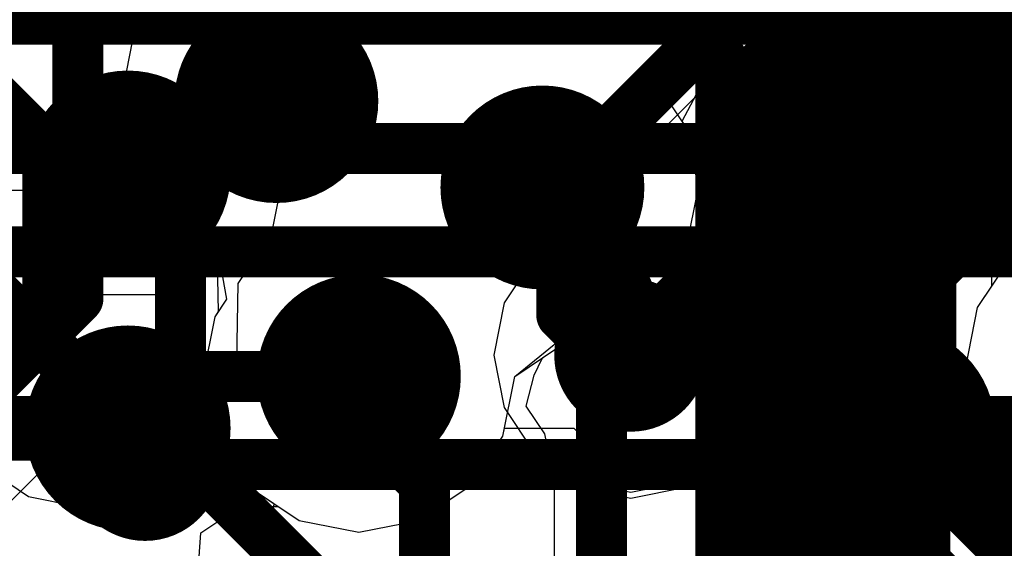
# Model space of a CAD drawing. Header units: millimetres. Extents: x -2 to 68, y -2 to 27.4.
# Tile 309 of 594: x 36.4 to 38.3, y 9.8 to 10.8. Entities that reach past the tile are written whole.
import ezdxf

# ---------------------------------------------------------------- set-up
doc = ezdxf.new("R2010")
doc.units = ezdxf.units.MM
for name, color, linetype in [('BottomLayer', 5, 'Continuous'), ('DrillGuide', 244, 'Continuous'), ('MidLayer1', 16, 'Continuous'), ('MidLayer2', 76, 'Continuous'), ('MidLayer3', 90, 'Continuous'), ('MidLayer4', 156, 'Continuous'), ('MidLayer5', 130, 'Continuous'), ('MidLayer6', 216, 'Continuous'), ('MidLayer7', 6, 'Continuous'), ('MidLayer8', 54, 'Continuous'), ('MultiLayer', 9, 'Continuous'), ('TopLayer', 1, 'Continuous'), ('TopPaste', 8, 'Continuous'), ('TopSolder', 216, 'Continuous'), ('ViaHoleLayer', 16, 'Continuous')]:
    doc.layers.add(name, color=color, linetype=linetype)

# ---------------------------------------------------------------- blocks, each defined once
blk = doc.blocks.new('BGA486C50P27X27_1400X1400X125_227')
at = {"layer": 'TopLayer', "const_width": 0.0999998}
for points in [[(-5.549999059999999, -0.499999, 1), (-5.44999926, -0.499999, 1)], [(-5.050000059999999, -0.499999, 1), (-4.950000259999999, -0.499999, 1)], [(-5.549999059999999, -1.99999854, 1), (-5.44999926, -1.99999854, 1)], [(-5.050000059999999, -1.99999854, 1), (-4.950000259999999, -1.99999854, 1)]]:
    blk.add_lwpolyline(points, format="xyb", close=True, dxfattribs=at)
at = {"layer": 'TopPaste', "const_width": 0.0999998}
for points in [[(-5.549999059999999, -0.499999, 1), (-5.44999926, -0.499999, 1)], [(-5.050000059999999, -0.499999, 1), (-4.950000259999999, -0.499999, 1)], [(-5.549999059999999, -1.99999854, 1), (-5.44999926, -1.99999854, 1)], [(-5.050000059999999, -1.99999854, 1), (-4.950000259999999, -1.99999854, 1)]]:
    blk.add_lwpolyline(points, format="xyb", close=True, dxfattribs=at)
at = {"layer": 'TopSolder', "const_width": 0.2015998}
for points in [[(-5.60079906, -0.499999, 1), (-5.39919926, -0.499999, 1)], [(-5.100800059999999, -0.499999, 1), (-4.89920026, -0.499999, 1)], [(-4.60079852, -0.499999, 1), (-4.39919872, -0.499999, 1)], [(-5.60079906, -1.99999854, 1), (-5.39919926, -1.99999854, 1)], [(-5.100800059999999, -1.99999854, 1), (-4.89920026, -1.99999854, 1)], [(-4.60079852, -1.99999854, 1), (-4.39919872, -1.99999854, 1)]]:
    blk.add_lwpolyline(points, format="xyb", close=True, dxfattribs=at)

msp = doc.modelspace()

# ---------------------------------------------------------------- linework, layer by layer
at = {"layer": 'BottomLayer', "const_width": 0.0999998}
for points in [[(35.18120472, 10.80257174), (38.62302664, 10.80257174)], [(35.01066912, 10.54884606), (38.75130679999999, 10.54884606)], [(36.005008, 10.34587974), (38.43511236, 10.34587974)], [(36.65887004, 9.929009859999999), (38.30053046, 9.929009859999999)], [(38.30053046, 9.929009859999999), (39.01304618, 9.21649414)]]:
    msp.add_lwpolyline(points, dxfattribs=at)
at = {"layer": 'BottomLayer'}
for points, const_width in [([(36.58387146, 9.929009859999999, 1), (36.73386862, 9.929009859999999, 1)], 0.1499997), ([(36.63387135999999, 9.929009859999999, 1), (36.68386872, 9.929009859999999, 1)], 0.0499999), ([(38.27553177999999, 9.929009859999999, 1), (38.32552913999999, 9.929009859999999, 1)], 0.0499999), ([(38.27553177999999, 9.929009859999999, 1), (38.32552913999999, 9.929009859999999, 1)], 0.0499999)]:
    msp.add_lwpolyline(points, format="xyb", close=True, dxfattribs=dict(at, const_width=const_width))
at = {"layer": 'DrillGuide'}
for points, const_width in [([(36.86634994, 10.64182276, 1), (36.96634974, 10.64182276, 1)], 0.0999998), ([(37.38820055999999, 10.47225998, 1), (37.48820036, 10.47225998, 1)], 0.0999998), ([(36.59999792, 10.49999678, 1), (36.64999528, 10.49999678, 1)], 0.0499999), ([(37.02819365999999, 10.10173494, 1), (37.12819346, 10.10173494, 1)], 0.0999998), ([(37.5863739, 10.14322076, 1), (37.63637126, 10.14322076, 1)], 0.0499999), ([(38.09999746, 9.99999778, 1), (38.14999482, 9.99999778, 1)], 0.0499999), ([(36.63387135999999, 9.929009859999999, 1), (36.68386872, 9.929009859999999, 1)], 0.0499999)]:
    msp.add_lwpolyline(points, format="xyb", close=True, dxfattribs=dict(at, const_width=const_width))
at = {"layer": 'MidLayer1'}
for p, q in [((38.2322959, 10.74095388), (38.26444213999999, 10.76243466)), ((38.26444213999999, 10.76243466), (38.35075895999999, 10.73621424)), ((38.12499613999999, 10.7196128), (38.2322959, 10.74095388)), ((37.71207342, 10.6023664), (37.77995746, 10.7293664)), ((37.77995746, 10.7293664), (38.0759589, 10.7293664)), ((38.0759589, 10.7293664), (38.12499613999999, 10.7196128)), ((38.37460194, 10.6329988), (38.34025606, 10.58159682)), ((37.72079324, 10.58931334), (37.71207342, 10.6023664)), ((37.7383675, 10.5009696), (37.72079324, 10.58931334)), ((38.34025606, 10.58159682), (38.31891244, 10.47429706)), ((37.78093536, 10.45840174), (37.7383675, 10.5009696)), ((38.31891244, 10.47429706), (38.31891244, 10.27861292)), ((37.84171502, 10.36743926), (37.78093536, 10.45840174)), ((37.86266494, 10.26211562), (37.84171502, 10.36743926)), ((38.31891244, 10.27861292), (38.29100545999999, 10.23684516)), ((37.87041448, 10.25051798), (37.86266494, 10.26211562)), ((37.8917581, 10.14322076), (37.87041448, 10.25051798)), ((38.29100545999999, 10.23684516), (38.26772128, 10.1197918)), ((37.87041448, 10.03592354), (37.8917581, 10.14322076)), ((38.26772128, 10.1197918), (38.29100545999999, 10.00273844)), ((37.80963482, 9.944958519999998), (37.87041448, 10.03592354)), ((38.29100545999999, 10.00273844), (38.35730962, 9.90350318)), ((37.7186698, 9.88417886), (37.80963482, 9.944958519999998)), ((36.34754478, 9.92149654), (36.43023702, 9.86624138)), ((37.32337722, 9.899942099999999), (37.46418466, 9.91083108)), ((37.46418466, 9.91083108), (37.50407535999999, 9.88417886)), ((37.29447964, 9.88544378), (37.32337722, 9.899942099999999)), ((37.19524692, 9.819142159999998), (37.29447964, 9.88544378)), ((37.50407535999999, 9.88417886), (37.61137258, 9.862835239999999)), ((37.61137258, 9.862835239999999), (37.7186698, 9.88417886)), ((36.43023702, 9.86624138), (36.52778318, 9.84683832)), ((36.52778318, 9.84683832), (36.91968739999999, 9.84683832)), ((36.91968739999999, 9.84683832), (36.9611402, 9.819142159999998)), ((36.9611402, 9.819142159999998), (37.07819356, 9.79585798)), ((37.07819356, 9.79585798), (37.19524692, 9.819142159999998))]:
    msp.add_line(p, q, dxfattribs=at)
for points, const_width in [([(36.81635004, 10.64182276, 1), (37.01634964, 10.64182276, 1)], 0.1999996), ([(36.87884928, 10.64182276, 1), (36.9538504, 10.64182276, 1)], 0.07499858), ([(36.72207794, 10.59398948, 1), (36.79707905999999, 10.59398948, 1)], 0.07499858), ([(36.72207794, 10.59398948, 1), (36.79707905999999, 10.59398948, 1)], 0.07499858), ([(36.831016, 10.59398948, 1), (36.90601712, 10.59398948, 1)], 0.07499858), ([(36.831016, 10.59398948, 1), (36.90601712, 10.59398948, 1)], 0.07499858), ([(37.33820066, 10.47225998, 1), (37.53820026, 10.47225998, 1)], 0.1999996), ([(36.54999802, 10.49999678, 1), (36.69999518, 10.49999678, 1)], 0.1499997), ([(36.58749604, 10.49999678, 1), (36.66249716, 10.49999678, 1)], 0.07499858), ([(36.62808524, 10.49999678, 1), (36.70308636, 10.49999678, 1)], 0.07499858), ([(36.62808524, 10.49999678, 1), (36.70308636, 10.49999678, 1)], 0.07499858), ([(37.4006999, 10.47225998, 1), (37.47570102, 10.47225998, 1)], 0.07499858), ([(37.4006999, 10.40461216, 1), (37.47570102, 10.40461216, 1)], 0.07499858), ([(37.4006999, 10.40461216, 1), (37.47570102, 10.40461216, 1)], 0.07499858), ([(37.54517256, 10.2601395, 1), (37.62017367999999, 10.2601395, 1)], 0.07499858), ([(37.54517256, 10.2601395, 1), (37.62017367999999, 10.2601395, 1)], 0.07499858), ([(36.97819376, 10.10173494, 1), (37.17819336, 10.10173494, 1)], 0.1999996), ([(37.536374, 10.14322076, 1), (37.68637115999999, 10.14322076, 1)], 0.1499997), ([(37.54517256, 10.17192022, 1), (37.62017367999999, 10.17192022, 1)], 0.07499858), ([(37.54517256, 10.17192022, 1), (37.62017367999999, 10.17192022, 1)], 0.07499858), ([(37.57387202, 10.14322076, 1), (37.64887314, 10.14322076, 1)], 0.07499858), ([(36.5027845, 10.10173494, 1), (36.55278186, 10.10173494, 1)], 0.0499999), ([(36.5027845, 10.10173494, 1), (36.55278186, 10.10173494, 1)], 0.0499999), ([(37.05319488, 10.10173494, 1), (37.10319224, 10.10173494, 1)], 0.0499999), ([(38.04999755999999, 9.99999778, 1), (38.19999472, 9.99999778, 1)], 0.1499997)]:
    msp.add_lwpolyline(points, format="xyb", close=True, dxfattribs=dict(at, const_width=const_width))
for points, const_width in [([(36.86851656, 10.59398948), (36.91634984, 10.64182276)], 0.1499997), ([(36.6655858, 10.49999678), (36.7595785, 10.59398948)], 0.1499997), ([(36.7595785, 10.59398948), (36.86851656, 10.59398948)], 0.1499997), ([(36.6249966, 10.49999678), (36.6655858, 10.49999678)], 0.1499997), ([(37.43820046, 10.40461216), (37.43820046, 10.47225998)], 0.1499997), ([(37.43820046, 10.40461216), (37.58267312, 10.2601395)], 0.1499997), ([(36.32134468, 10.30817344), (36.52778318, 10.10173494)], 0.0999998), ([(37.58267312, 10.17192022), (37.58267312, 10.2601395)], 0.1499997), ([(37.58267312, 10.17192022), (37.61137258, 10.14322076)], 0.1499997), ([(36.52778318, 10.10173494), (37.07819356, 10.10173494)], 0.0999998)]:
    msp.add_lwpolyline(points, dxfattribs=dict(at, const_width=const_width))
at = {"layer": 'MidLayer2'}
for p, q in [((38.11372616, 10.789539), (38.13312921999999, 10.88708516)), ((36.70006121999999, 10.85811138), (36.63375706, 10.75887612)), ((38.058471, 10.70684676), (38.11372616, 10.789539)), ((36.63375706, 10.75887612), (36.61047288, 10.64182276)), ((37.72426034, 10.3726361), (38.058471, 10.70684676)), ((36.61047288, 10.64182276), (36.62010202, 10.59342052)), ((36.62010202, 10.59342052), (36.53162874, 10.46641798)), ((36.53162874, 10.46641798), (36.33773022, 10.46641798)), ((37.72079324, 10.35520662), (37.72426034, 10.3726361)), ((37.65448908, 10.25597136), (37.72079324, 10.35520662)), ((38.35730962, 10.33608042), (38.29100545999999, 10.23684516)), ((36.08749958, 10.26249916), (36.68369092, 10.26249916)), ((36.68369092, 10.26249916), (36.77903236, 10.13549662)), ((37.55525382, 10.1896672), (37.65448908, 10.25597136)), ((38.29100545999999, 10.23684516), (38.26772128, 10.1197918)), ((37.38407052, 10.1017324), (37.49832225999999, 10.17834134)), ((37.49832225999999, 10.17834134), (37.55525382, 10.1896672)), ((36.77903236, 10.13549662), (36.7723166, 10.10173494)), ((38.26772128, 10.1197918), (38.29100545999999, 10.00273844)), ((36.7723166, 10.10173494), (36.79560077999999, 9.98468158)), ((37.36078634, 9.98468158), (37.38407052, 10.1017324)), ((36.79560077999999, 9.98468158), (36.86190494, 9.88544632)), ((37.29448218, 9.88544632), (37.36078634, 9.98468158)), ((38.29100545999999, 10.00273844), (38.33137114, 9.94232454)), ((38.33137114, 9.94232454), (38.33137114, 8.94185156)), ((36.86190494, 9.88544632), (36.9611402, 9.819142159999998)), ((37.19524692, 9.819142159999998), (37.29448218, 9.88544632)), ((36.9611402, 9.819142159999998), (37.07819356, 9.79585798)), ((37.07819356, 9.79585798), (37.19524692, 9.819142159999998))]:
    msp.add_line(p, q, dxfattribs=at)
at = {"layer": 'MidLayer2', "const_width": 0.0999998}
for points in [[(37.46340742, 10.47225998), (37.8782326, 10.88708516)], [(37.43820046, 10.47225998), (37.46340742, 10.47225998)]]:
    msp.add_lwpolyline(points, dxfattribs=at)
at = {"layer": 'MidLayer2'}
for points, const_width in [([(36.81635004, 10.64182276, 1), (37.01634964, 10.64182276, 1)], 0.1999996), ([(37.33820066, 10.47225998, 1), (37.53820026, 10.47225998, 1)], 0.1999996), ([(37.41320178, 10.47225998, 1), (37.46319914, 10.47225998, 1)], 0.0499999), ([(37.43840873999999, 10.47225998, 1), (37.4884061, 10.47225998, 1)], 0.0499999), ([(37.43840873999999, 10.47225998, 1), (37.4884061, 10.47225998, 1)], 0.0499999), ([(36.97819376, 10.10173494, 1), (37.17819336, 10.10173494, 1)], 0.1999996)]:
    msp.add_lwpolyline(points, format="xyb", close=True, dxfattribs=dict(at, const_width=const_width))
at = {"layer": 'MidLayer3'}
for p, q in [((36.70006121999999, 10.85811138), (36.63375706, 10.75887612)), ((37.65448908, 10.68854606), (37.71155526, 10.80316102)), ((36.63375706, 10.75887612), (36.61047288, 10.64182276)), ((37.72079324, 10.58931334), (37.65448908, 10.68854606)), ((36.61047288, 10.64182276), (36.63375706, 10.5247694)), ((37.74407742, 10.47225998), (37.72079324, 10.58931334)), ((36.63375706, 10.5247694), (36.70006121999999, 10.42553414)), ((37.72079324, 10.35520662), (37.74407742, 10.47225998)), ((36.70006121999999, 10.42553414), (36.79929394, 10.35922998)), ((36.79929394, 10.35922998), (36.80249434, 10.22910578)), ((37.65448908, 10.25597136), (37.72079324, 10.35520662)), ((38.35730962, 10.33608042), (38.29100545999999, 10.23684516)), ((37.55525382, 10.1896672), (37.65448908, 10.25597136)), ((38.29100545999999, 10.23684516), (38.26772128, 10.1197918)), ((36.79560077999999, 10.2187883), (36.7723166, 10.10173494)), ((36.80249434, 10.22910578), (36.79560077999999, 10.2187883)), ((37.38407052, 10.1017324), (37.49832225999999, 10.17834134)), ((37.49832225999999, 10.17834134), (37.55525382, 10.1896672)), ((38.26772128, 10.1197918), (38.29100545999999, 10.00273844)), ((36.7723166, 10.10173494), (36.79560077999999, 9.98468158)), ((37.36078634, 9.98468158), (37.38407052, 10.1017324)), ((36.79560077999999, 9.98468158), (36.86190494, 9.88544632)), ((37.29448218, 9.88544632), (37.36078634, 9.98468158)), ((38.29100545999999, 10.00273844), (38.35730962, 9.90350318)), ((36.86190494, 9.88544632), (36.9611402, 9.819142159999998)), ((37.19524692, 9.819142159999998), (37.29448218, 9.88544632)), ((36.9611402, 9.819142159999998), (37.07819356, 9.79585798)), ((37.07819356, 9.79585798), (37.19524692, 9.819142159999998))]:
    msp.add_line(p, q, dxfattribs=at)
at = {"layer": 'MidLayer3', "const_width": 0.1999996}
for points in [[(36.81635004, 10.64182276, 1), (37.01634964, 10.64182276, 1)], [(37.33820066, 10.47225998, 1), (37.53820026, 10.47225998, 1)], [(36.97819376, 10.10173494, 1), (37.17819336, 10.10173494, 1)]]:
    msp.add_lwpolyline(points, format="xyb", close=True, dxfattribs=at)
at = {"layer": 'MidLayer4'}
for p, q in [((37.65448908, 10.68854606), (37.71155526, 10.80316102)), ((37.72079324, 10.58931334), (37.65448908, 10.68854606)), ((37.74407742, 10.47225998), (37.72079324, 10.58931334)), ((37.72079324, 10.35520662), (37.74407742, 10.47225998)), ((37.65448908, 10.25597136), (37.72079324, 10.35520662)), ((38.35730962, 10.33608042), (38.29100545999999, 10.23684516)), ((37.55525382, 10.1896672), (37.65448908, 10.25597136)), ((38.29100545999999, 10.23684516), (38.26772128, 10.1197918)), ((37.43863734, 10.1383211), (37.49832225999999, 10.17834134)), ((37.49832225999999, 10.17834134), (37.55525382, 10.1896672)), ((37.4222264, 10.10419112), (37.4375807, 10.13694696)), ((37.4375807, 10.13694696), (37.43863734, 10.1383211)), ((38.26772128, 10.1197918), (38.29100545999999, 10.00273844)), ((37.4065546, 10.04318794), (37.4222264, 10.10419112)), ((37.44270896, 9.989078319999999), (37.4065546, 10.04318794)), ((37.46211202, 9.8915347), (37.44270896, 9.989078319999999)), ((38.29100545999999, 10.00273844), (38.35730962, 9.90350318)), ((37.46211202, 9.37903382), (37.46211202, 9.8915347))]:
    msp.add_line(p, q, dxfattribs=at)
at = {"layer": 'MidLayer4', "const_width": 0.0999998}
for points in [[(36.10182772, 10.91204828), (36.46818462, 10.54569138)], [(36.46818462, 10.16258572), (36.46818462, 10.54569138)], [(36.46818462, 10.16258572), (36.65887004, 9.9719003)], [(37.07819356, 10.02055654), (37.07819356, 10.10173494)], [(37.07819356, 10.02055654), (37.2072154, 9.8915347)], [(36.65887004, 9.929009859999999), (36.65887004, 9.9719003)], [(37.2072154, 9.37903382), (37.2072154, 9.8915347)]]:
    msp.add_lwpolyline(points, dxfattribs=at)
at = {"layer": 'MidLayer4'}
for points, const_width in [([(36.81635004, 10.64182276, 1), (37.01634964, 10.64182276, 1)], 0.1999996), ([(37.33820066, 10.47225998, 1), (37.53820026, 10.47225998, 1)], 0.1999996), ([(36.44318594, 10.54569138, 1), (36.4931833, 10.54569138, 1)], 0.0499999), ([(36.44318594, 10.54569138, 1), (36.4931833, 10.54569138, 1)], 0.0499999), ([(36.97819376, 10.10173494, 1), (37.17819336, 10.10173494, 1)], 0.1999996), ([(36.44318594, 10.16258572, 1), (36.4931833, 10.16258572, 1)], 0.0499999), ([(36.44318594, 10.16258572, 1), (36.4931833, 10.16258572, 1)], 0.0499999), ([(37.05319488, 10.10173494, 1), (37.10319224, 10.10173494, 1)], 0.0499999), ([(36.58387146, 9.929009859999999, 1), (36.73386862, 9.929009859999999, 1)], 0.1499997), ([(37.05319488, 10.02055654, 1), (37.10319224, 10.02055654, 1)], 0.0499999), ([(37.05319488, 10.02055654, 1), (37.10319224, 10.02055654, 1)], 0.0499999), ([(36.63387135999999, 9.9719003, 1), (36.68386872, 9.9719003, 1)], 0.0499999), ([(36.63387135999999, 9.9719003, 1), (36.68386872, 9.9719003, 1)], 0.0499999), ([(36.63387135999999, 9.929009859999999, 1), (36.68386872, 9.929009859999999, 1)], 0.0499999), ([(37.18221671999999, 9.8915347, 1), (37.23221408, 9.8915347, 1)], 0.0499999), ([(37.18221671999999, 9.8915347, 1), (37.23221408, 9.8915347, 1)], 0.0499999)]:
    msp.add_lwpolyline(points, format="xyb", close=True, dxfattribs=dict(at, const_width=const_width))
at = {"layer": 'MidLayer5', "const_width": 0.0999998}
for points in [[(36.52727264, 10.25470136), (36.52727264, 12.61626636)], [(38.18819895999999, 9.738139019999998), (38.18819895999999, 11.3122964)], [(37.98819936, 9.65529692), (37.98819936, 11.22795316)], [(37.49534792, 11.01950298), (37.78819976, 10.72665114)], [(37.78819976, 9.572454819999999), (37.78819976, 10.72665114)], [(36.72819426, 10.45366718), (36.91634984, 10.64182276)], [(37.43820046, 10.47225998), (37.47606932, 10.43439112)], [(36.72819426, 9.9567619), (36.72819426, 10.45366718)], [(37.47606932, 10.22226048), (37.47606932, 10.43439112)], [(35.77500084, 9.50242956), (36.52727264, 10.25470136)], [(37.47606932, 10.22226048), (37.55437243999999, 10.14395736)], [(37.55437243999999, 9.52344044), (37.55437243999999, 10.14395736)], [(36.72819426, 9.9567619), (37.16985454, 9.51510162)], [(38.18819895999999, 9.738139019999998), (38.56140116, 9.364936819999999)]]:
    msp.add_lwpolyline(points, dxfattribs=at)
at = {"layer": 'MidLayer5'}
for points, const_width in [([(36.81635004, 10.64182276, 1), (37.01634964, 10.64182276, 1)], 0.1999996), ([(37.76320108, 10.72665114, 1), (37.81319844, 10.72665114, 1)], 0.0499999), ([(37.76320108, 10.72665114, 1), (37.81319844, 10.72665114, 1)], 0.0499999), ([(36.89135116, 10.64182276, 1), (36.94134852, 10.64182276, 1)], 0.0499999), ([(37.33820066, 10.47225998, 1), (37.53820026, 10.47225998, 1)], 0.1999996), ([(37.41320178, 10.47225998, 1), (37.46319914, 10.47225998, 1)], 0.0499999), ([(36.70319557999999, 10.45366718, 1), (36.75319294, 10.45366718, 1)], 0.0499999), ([(36.70319557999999, 10.45366718, 1), (36.75319294, 10.45366718, 1)], 0.0499999), ([(37.45107064, 10.43439112, 1), (37.501068, 10.43439112, 1)], 0.0499999), ([(37.45107064, 10.43439112, 1), (37.501068, 10.43439112, 1)], 0.0499999), ([(36.50227396, 10.25470136, 1), (36.55227132, 10.25470136, 1)], 0.0499999), ([(36.50227396, 10.25470136, 1), (36.55227132, 10.25470136, 1)], 0.0499999), ([(36.97819376, 10.10173494, 1), (37.17819336, 10.10173494, 1)], 0.1999996), ([(37.45107064, 10.22226048, 1), (37.501068, 10.22226048, 1)], 0.0499999), ([(37.45107064, 10.22226048, 1), (37.501068, 10.22226048, 1)], 0.0499999), ([(37.52937376, 10.14395736, 1), (37.57937112, 10.14395736, 1)], 0.0499999), ([(37.52937376, 10.14395736, 1), (37.57937112, 10.14395736, 1)], 0.0499999), ([(36.70319557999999, 9.9567619, 1), (36.75319294, 9.9567619, 1)], 0.0499999), ([(36.70319557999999, 9.9567619, 1), (36.75319294, 9.9567619, 1)], 0.0499999), ([(38.16320028, 9.738139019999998, 1), (38.21319764, 9.738139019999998, 1)], 0.0499999), ([(38.16320028, 9.738139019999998, 1), (38.21319764, 9.738139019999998, 1)], 0.0499999)]:
    msp.add_lwpolyline(points, format="xyb", close=True, dxfattribs=dict(at, const_width=const_width))
at = {"layer": 'MidLayer6'}
for p, q in [((36.70006121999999, 10.85811138), (36.63375706, 10.75887612)), ((37.68725508, 10.78692534), (37.71163654, 10.80321436)), ((38.34935434, 10.8138595), (38.01978425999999, 10.48428942)), ((37.65448908, 10.68854606), (37.68725508, 10.78692534)), ((36.63375706, 10.75887612), (36.61047288, 10.64182276)), ((37.72079324, 10.58931334), (37.65448908, 10.68854606)), ((36.61047288, 10.64182276), (36.63375706, 10.5247694)), ((37.74407742, 10.47225998), (37.72079324, 10.58931334)), ((36.63375706, 10.5247694), (36.70006121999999, 10.42553414)), ((37.72079324, 10.35520662), (37.74407742, 10.47225998)), ((38.01978425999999, 10.48428942), (37.96452909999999, 10.40159718)), ((36.70006121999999, 10.42553414), (36.79929394, 10.35922998)), ((37.96452909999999, 10.40159718), (37.94512604, 10.30405102)), ((36.79929394, 10.35922998), (36.81873002, 10.25340342)), ((37.65448908, 10.25597136), (37.72079324, 10.35520662)), ((37.94512604, 10.30405102), (37.94512604, 9.907488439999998)), ((37.55525382, 10.1896672), (37.65448908, 10.25597136)), ((36.81873002, 10.25340342), (36.79560077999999, 10.2187883)), ((36.79560077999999, 10.2187883), (36.7723166, 10.10173494)), ((37.47184022, 10.17307338), (37.55525382, 10.1896672)), ((37.38407052, 10.1017324), (37.47184022, 10.17307338)), ((36.7723166, 10.10173494), (36.79560077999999, 9.98468158)), ((37.36078634, 9.98468158), (37.38407052, 10.1017324)), ((36.79560077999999, 9.98468158), (36.86190494, 9.88544632)), ((37.29448218, 9.88544632), (37.36078634, 9.98468158)), ((37.94512604, 9.907488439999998), (37.96452909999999, 9.80994228)), ((36.86190494, 9.88544632), (36.9611402, 9.819142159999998)), ((37.19524692, 9.819142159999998), (37.29448218, 9.88544632)), ((36.9611402, 9.819142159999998), (37.07819356, 9.79585798)), ((37.07819356, 9.79585798), (37.19524692, 9.819142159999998)), ((37.96452909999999, 9.80994228), (38.01978425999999, 9.72725004))]:
    msp.add_line(p, q, dxfattribs=at)
for points, const_width in [([(36.81635004, 10.64182276, 1), (37.01634964, 10.64182276, 1)], 0.1999996), ([(37.33820066, 10.47225998, 1), (37.53820026, 10.47225998, 1)], 0.1999996), ([(38.17502398, 10.30405102, 1), (38.22502134, 10.30405102, 1)], 0.0499999), ([(38.17502398, 10.30405102, 1), (38.22502134, 10.30405102, 1)], 0.0499999), ([(36.97819376, 10.10173494, 1), (37.17819336, 10.10173494, 1)], 0.1999996), ([(38.17502398, 9.907488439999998, 1), (38.22502134, 9.907488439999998, 1)], 0.0499999), ([(38.17502398, 9.907488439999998, 1), (38.22502134, 9.907488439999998, 1)], 0.0499999)]:
    msp.add_lwpolyline(points, format="xyb", close=True, dxfattribs=dict(at, const_width=const_width))
at = {"layer": 'MidLayer6', "const_width": 0.0999998}
for points in [[(38.20002265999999, 10.30405102), (38.60425095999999, 10.70827932)], [(38.20002265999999, 9.907488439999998), (38.20002265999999, 10.30405102)], [(38.20002265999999, 9.907488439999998), (38.55796708, 9.549544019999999)]]:
    msp.add_lwpolyline(points, dxfattribs=at)
at = {"layer": 'MidLayer7'}
for p, q in [((36.50000066, 11.29453926), (36.49999811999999, 10.24999728)), ((37.65448908, 10.68854606), (37.71155526, 10.80316102)), ((37.72079324, 10.58931334), (37.65448908, 10.68854606)), ((37.74407742, 10.47225998), (37.72079324, 10.58931334)), ((37.72079324, 10.35520662), (37.74407742, 10.47225998)), ((37.65448908, 10.25597136), (37.72079324, 10.35520662)), ((38.35730962, 10.33608042), (38.29100545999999, 10.23684516)), ((37.55525382, 10.1896672), (37.65448908, 10.25597136)), ((36.49999811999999, 10.24999728), (35.49999758, 9.249999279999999)), ((38.29100545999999, 10.23684516), (38.26772128, 10.1197918)), ((37.38407052, 10.1017324), (37.49832225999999, 10.17834134)), ((37.49832225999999, 10.17834134), (37.55525382, 10.1896672)), ((38.26772128, 10.1197918), (38.29100545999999, 10.00273844)), ((36.06102515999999, 9.522640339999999), (36.64419138, 10.10580402)), ((36.64419138, 10.10580402), (36.65011212, 10.11466608)), ((36.65011212, 10.11466608), (36.69604039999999, 10.10980452)), ((36.69604039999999, 10.10980452), (36.77734072, 10.07647972)), ((37.36078634, 9.98468158), (37.38407052, 10.1017324)), ((36.77734072, 10.07647972), (36.79560077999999, 9.98468158)), ((36.79560077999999, 9.98468158), (36.86190494, 9.88544632)), ((37.29448218, 9.88544632), (37.36078634, 9.98468158)), ((38.29100545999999, 10.00273844), (38.35730962, 9.90350318)), ((36.86190494, 9.88544632), (36.9611402, 9.819142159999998)), ((37.19524692, 9.819142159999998), (37.29448218, 9.88544632)), ((36.9611402, 9.819142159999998), (37.07819356, 9.79585798)), ((37.07819356, 9.79585798), (37.19524692, 9.819142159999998))]:
    msp.add_line(p, q, dxfattribs=at)
at = {"layer": 'MidLayer7', "const_width": 0.1999996}
for points in [[(36.81635004, 10.64182276, 1), (37.01634964, 10.64182276, 1)], [(37.33820066, 10.47225998, 1), (37.53820026, 10.47225998, 1)], [(36.97819376, 10.10173494, 1), (37.17819336, 10.10173494, 1)]]:
    msp.add_lwpolyline(points, format="xyb", close=True, dxfattribs=at)
at = {"layer": 'MidLayer8'}
for p, q in [((36.70006121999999, 10.85811138), (36.63375706, 10.75887612)), ((36.63375706, 10.75887612), (36.61047288, 10.64182276)), ((36.61047288, 10.64182276), (36.63375706, 10.5247694)), ((36.63375706, 10.5247694), (36.70006121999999, 10.42553414)), ((36.70006121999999, 10.42553414), (36.79929394, 10.35922998)), ((36.79929394, 10.35922998), (36.80249434, 10.22910578)), ((36.79560077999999, 10.2187883), (36.7723166, 10.10173494)), ((36.80249434, 10.22910578), (36.79560077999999, 10.2187883)), ((36.7723166, 10.10173494), (36.79560077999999, 9.98468158)), ((35.58906268, 10.00000032), (36.79255278, 10.00000032)), ((36.79255278, 10.00000032), (36.79560077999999, 9.98468158)), ((36.79560077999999, 9.98468158), (36.86190494, 9.88544632)), ((36.79560077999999, 9.98468158), (36.86190494, 9.88544632)), ((37.29448218, 9.88544632), (37.36078634, 9.98468158)), ((37.36078634, 9.98468158), (37.36383434, 10.00000032)), ((37.36383434, 10.00000032), (37.5000012, 10.00000032)), ((37.5000012, 10.00000032), (37.52938391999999, 9.970617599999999)), ((37.52938391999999, 9.970617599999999), (37.52938391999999, 9.64656948)), ((36.86190494, 9.88544632), (36.91196326, 9.8519996)), ((36.86190494, 9.88544632), (36.9611402, 9.819142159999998)), ((37.19524692, 9.819142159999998), (37.29448218, 9.88544632)), ((36.91196326, 9.8519996), (36.87343908, 9.724999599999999)), ((36.9611402, 9.819142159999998), (37.07819356, 9.79585798)), ((37.07819356, 9.79585798), (37.19524692, 9.819142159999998))]:
    msp.add_line(p, q, dxfattribs=at)
at = {"layer": 'MidLayer8', "const_width": 0.499999}
for points in [[(38.20280904, 10.76423044), (38.20280904, 12.41780092)], [(37.98819936, 10.54962076), (38.20280904, 10.76423044)], [(37.98819936, 9.4565216), (37.98819936, 10.54962076)]]:
    msp.add_lwpolyline(points, dxfattribs=at)
at = {"layer": 'MidLayer8'}
for points, const_width in [([(38.07781056, 10.76423044, 1), (38.32780752, 10.76423044, 1)], 0.2499995), ([(38.07781056, 10.76423044, 1), (38.32780752, 10.76423044, 1)], 0.2499995), ([(36.81635004, 10.64182276, 1), (37.01634964, 10.64182276, 1)], 0.1999996), ([(37.86320087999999, 10.54962076, 1), (38.11319784, 10.54962076, 1)], 0.2499995), ([(37.86320087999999, 10.54962076, 1), (38.11319784, 10.54962076, 1)], 0.2499995), ([(37.33820066, 10.47225998, 1), (37.53820026, 10.47225998, 1)], 0.1999996), ([(36.97819376, 10.10173494, 1), (37.17819336, 10.10173494, 1)], 0.1999996)]:
    msp.add_lwpolyline(points, format="xyb", close=True, dxfattribs=dict(at, const_width=const_width))
at = {"layer": 'MultiLayer'}
for points, const_width in [([(36.81635004, 10.64182276, 1), (37.01634964, 10.64182276, 1)], 0.1999996), ([(37.33820066, 10.47225998, 1), (37.53820026, 10.47225998, 1)], 0.1999996), ([(36.54999802, 10.49999678, 1), (36.69999518, 10.49999678, 1)], 0.1499997), ([(36.97819376, 10.10173494, 1), (37.17819336, 10.10173494, 1)], 0.1999996), ([(37.536374, 10.14322076, 1), (37.68637115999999, 10.14322076, 1)], 0.1499997), ([(38.04999755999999, 9.99999778, 1), (38.19999472, 9.99999778, 1)], 0.1499997), ([(36.58387146, 9.929009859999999, 1), (36.73386862, 9.929009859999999, 1)], 0.1499997)]:
    msp.add_lwpolyline(points, format="xyb", close=True, dxfattribs=dict(at, const_width=const_width))
at = {"layer": 'TopLayer'}
for p, q in [((37.84818947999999, 10.8742861), (37.86490014, 10.75141868)), ((37.84818947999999, 10.8742861), (37.86490014, 10.75141868)), ((37.02320255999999, 10.75178698), (37.11036012, 10.81002664)), ((37.02320255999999, 10.75178698), (37.11036012, 10.81002664)), ((36.91176006, 10.62463966), (36.97651228, 10.74250074)), ((36.91176006, 10.62463966), (36.97651228, 10.74250074)), ((36.97651228, 10.74250074), (37.02320255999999, 10.75178698)), ((36.97651228, 10.74250074), (37.02320255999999, 10.75178698)), ((37.86490014, 10.75141868), (37.8141611, 10.7140121)), ((37.86490014, 10.75141868), (37.8141611, 10.7140121)), ((37.8141611, 10.7140121), (37.77817946, 10.68996846)), ((37.8141611, 10.7140121), (37.77817946, 10.68996846)), ((37.77817946, 10.68996846), (37.42140851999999, 10.33319752)), ((37.77817946, 10.68996846), (37.42140851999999, 10.33319752)), ((36.91011922, 10.60433744), (36.91176006, 10.62463966)), ((36.91011922, 10.60433744), (36.91176006, 10.62463966)), ((36.93087355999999, 10.49999678), (36.91011922, 10.60433744)), ((36.93087355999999, 10.49999678), (36.91011922, 10.60433744)), ((36.90758938, 10.38294342), (36.93087355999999, 10.49999678)), ((36.90758938, 10.38294342), (36.93087355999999, 10.49999678)), ((36.84128522, 10.2837107), (36.90758938, 10.38294342)), ((36.84128522, 10.2837107), (36.90758938, 10.38294342)), ((37.42140089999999, 10.33319244), (37.36316124, 10.24603234)), ((37.42140089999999, 10.33319244), (37.36316124, 10.24603234)), ((37.42140851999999, 10.33319752), (37.42140089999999, 10.33319244)), ((37.42140851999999, 10.33319752), (37.42140089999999, 10.33319244)), ((36.83912114, 10.12952254), (36.84128522, 10.2837107)), ((36.83912114, 10.12952254), (36.84128522, 10.2837107)), ((37.36316124, 10.24603234), (37.3427117, 10.14322076)), ((37.36316124, 10.24603234), (37.3427117, 10.14322076)), ((37.3427117, 10.14322076), (37.36316124, 10.04040918)), ((37.3427117, 10.14322076), (37.36316124, 10.04040918)), ((36.85884932, 10.09999758), (36.83912114, 10.12952254)), ((36.85884932, 10.09999758), (36.83912114, 10.12952254)), ((36.6249966, 9.899997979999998), (36.6249966, 10.09999758)), ((36.6249966, 10.09999758), (36.85884932, 10.09999758)), ((36.6249966, 9.899997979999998), (36.6249966, 10.09999758)), ((36.6249966, 10.09999758), (36.85884932, 10.09999758)), ((37.36316124, 10.04040918), (37.42140089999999, 9.953249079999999)), ((37.36316124, 10.04040918), (37.42140089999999, 9.953249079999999)), ((37.42140089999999, 9.953249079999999), (37.508561, 9.89500942)), ((37.42140089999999, 9.953249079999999), (37.508561, 9.89500942)), ((37.71418924, 9.89500942), (37.7559443, 9.922911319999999)), ((37.71418924, 9.89500942), (37.7559443, 9.922911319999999)), ((37.7559443, 9.922911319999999), (37.82180142, 9.91282244)), ((37.7559443, 9.922911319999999), (37.82180142, 9.91282244)), ((37.82180142, 9.91282244), (37.8858907, 9.89240338)), ((37.82180142, 9.91282244), (37.8858907, 9.89240338)), ((36.85884932, 9.899997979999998), (36.6249966, 9.899997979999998)), ((36.85884932, 9.899997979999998), (36.6249966, 9.899997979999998)), ((36.805235, 9.81975938), (36.85884932, 9.899997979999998)), ((36.805235, 9.81975938), (36.85884932, 9.899997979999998)), ((37.508561, 9.89500942), (37.61137258, 9.87455988)), ((37.508561, 9.89500942), (37.61137258, 9.87455988)), ((37.61137258, 9.87455988), (37.71418924, 9.89500942)), ((37.61137258, 9.87455988), (37.71418924, 9.89500942)), ((37.8858907, 9.89240338), (37.90578652, 9.87808286)), ((37.8858907, 9.89240338), (37.90578652, 9.87808286)), ((37.90578652, 9.87808286), (37.94475773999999, 9.81975938)), ((37.90578652, 9.87808286), (37.94475773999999, 9.81975938)), ((36.76825768, 9.795052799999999), (36.805235, 9.81975938)), ((36.76825768, 9.795052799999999), (36.805235, 9.81975938)), ((37.94475773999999, 9.81975938), (37.98173506, 9.795052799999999)), ((37.94475773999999, 9.81975938), (37.98173506, 9.795052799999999)), ((36.7582196, 9.6588834), (36.76825768, 9.795052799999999)), ((36.7582196, 9.6588834), (36.76825768, 9.795052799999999)), ((37.98173506, 9.795052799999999), (37.99177314, 9.6588834)), ((37.98173506, 9.795052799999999), (37.99177314, 9.6588834))]:
    msp.add_line(p, q, dxfattribs=at)
for points, const_width in [([(36.54999802, 10.49999678, 1), (36.69999518, 10.49999678, 1)], 0.1499997), ([(37.93640113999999, 10.49999678, 1), (37.99990114, 10.49999678, 1)], 0.0635), ([(37.93640113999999, 10.49999678, 1), (37.99990114, 10.49999678, 1)], 0.0635), ([(38.09324614, 10.49999678, 1), (38.15674614, 10.49999678, 1)], 0.0635), ([(37.536374, 10.14322076, 1), (37.68637115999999, 10.14322076, 1)], 0.1499997), ([(37.57962258, 10.14322076, 1), (37.64312258, 10.14322076, 1)], 0.0635), ([(37.57962512, 10.14322076, 1), (37.64312511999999, 10.14322076, 1)], 0.0635), ([(37.57962512, 10.14322076, 1), (37.64312511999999, 10.14322076, 1)], 0.0635), ([(38.04999755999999, 9.99999778, 1), (38.19999472, 9.99999778, 1)], 0.1499997), ([(36.5932466, 9.99999778, 1), (36.6567466, 9.99999778, 1)], 0.0635), ([(38.09324614, 9.99999778, 1), (38.15674614, 9.99999778, 1)], 0.0635)]:
    msp.add_lwpolyline(points, format="xyb", close=True, dxfattribs=dict(at, const_width=const_width))
at = {"layer": 'TopLayer', "const_width": 0.127}
for points in [[(37.61137512, 10.14322076), (37.96815114, 10.49999678)], [(37.96815114, 10.49999678), (38.12499613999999, 10.49999678)], [(37.61137258, 10.14322076), (37.61137512, 10.14322076)], [(36.1249976, 9.99999778), (36.6249966, 9.99999778)], [(38.12499613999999, 9.99999778), (38.62499768, 9.99999778)]]:
    msp.add_lwpolyline(points, dxfattribs=at)
at = {"layer": 'ViaHoleLayer'}
for points, const_width in [([(36.86634994, 10.64182276, 1), (36.96634974, 10.64182276, 1)], 0.0999998), ([(37.38820055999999, 10.47225998, 1), (37.48820036, 10.47225998, 1)], 0.0999998), ([(36.59999792, 10.49999678, 1), (36.64999528, 10.49999678, 1)], 0.0499999), ([(37.02819365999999, 10.10173494, 1), (37.12819346, 10.10173494, 1)], 0.0999998), ([(37.5863739, 10.14322076, 1), (37.63637126, 10.14322076, 1)], 0.0499999), ([(38.09999746, 9.99999778, 1), (38.14999482, 9.99999778, 1)], 0.0499999), ([(36.63387135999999, 9.929009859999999, 1), (36.68386872, 9.929009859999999, 1)], 0.0499999)]:
    msp.add_lwpolyline(points, format="xyb", close=True, dxfattribs=dict(at, const_width=const_width))

# ---------------------------------------------------------------- block references
at = {"rotation": 90}
msp.add_blockref('BGA486C50P27X27_1400X1400X125_227', (36.1249976, 15.49999694), dxfattribs=at)

doc.saveas('drawing.dxf')
